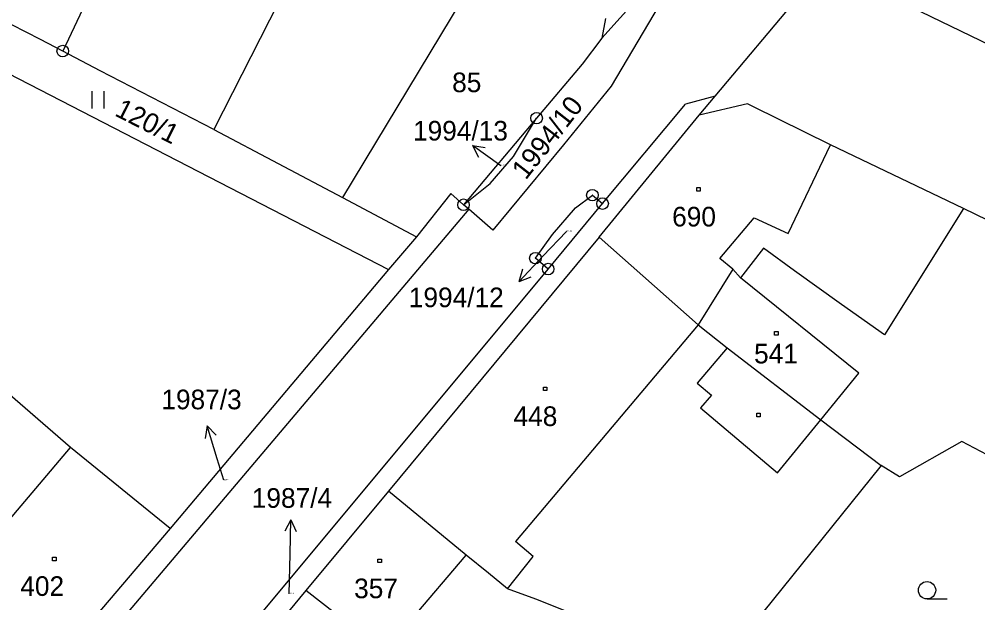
# Model space of a CAD drawing. Extents: x -795483 to -789093, y -1112258 to -1108741.
# Drawn here: x -791336.2 to -791253.2, y -1110487.2 to -1110436.6 of the extents above; entities that cross this region are included whole.
import ezdxf

# ---------------------------------------------------------------- set-up
doc = ezdxf.new("R2010")
doc.units = 0
for name, color, linetype in [('Komunikace', 7, 'Continuous'), ('Vrstva 1', 7, 'Continuous'), ('Vrstva 14', 7, 'Continuous'), ('Vrstva 15', 7, 'Continuous'), ('Vrstva 16', 7, 'Continuous'), ('Vrstva 2', 7, 'Continuous'), ('Vrstva 23', 7, 'Continuous'), ('Vrstva 25', 7, 'Continuous'), ('Vrstva 28', 7, 'Continuous')]:
    doc.layers.add(name, color=color, linetype=linetype)

msp = doc.modelspace()

# ---------------------------------------------------------------- linework, layer by layer
at = {"layer": 'Komunikace'}
for p, q in [((-791288.82, -1110455.02), (-791290.85, -1110457.16)), ((-791318.49, -1110476.56), (-791319.05, -1110474.71)), ((-791312.82, -1110486.39), (-791312.75, -1110482.97))]:
    msp.add_line(p, q, dxfattribs=at)
at = {"layer": 'Vrstva 1'}
for p, q in [((-791324.72, -1110423.15), (-791332.43, -1110439.39)), ((-791275.93, -1110443.29), (-791265.44, -1110430.77)), ((-791334.35, -1110438.39), (-791343.96, -1110433.48)), ((-791262.73, -1110433.75), (-791243.93, -1110442.84)), ((-791282.45, -1110434.6), (-791285.75, -1110438.28)), ((-791313.71, -1110435.13), (-791319.34, -1110446.18)), ((-791280.79, -1110435.42), (-791284.95, -1110442.42)), ((-791345.48, -1110437.02), (-791304.21, -1110458.31)), ((-791285.43, -1110436.56), (-791285.75, -1110438.28)), ((-791332.43, -1110439.39), (-791334.35, -1110438.39)), ((-791285.75, -1110438.28), (-791287.45, -1110440.52)), ((-791329.2, -1110441.09), (-791332.43, -1110439.39)), ((-791319.34, -1110446.18), (-791329.2, -1110441.09)), ((-791287.45, -1110440.52), (-791291.4, -1110445.2)), ((-791284.95, -1110442.42), (-791289.06, -1110447.5)), ((-791275.93, -1110443.29), (-791278.5, -1110443.98)), ((-791277.32, -1110444.95), (-791275.93, -1110443.29)), ((-791285.69, -1110452.6), (-791278.5, -1110443.98)), ((-791273.14, -1110443.96), (-791277.32, -1110444.95)), ((-791272.69, -1110444.18), (-791273.14, -1110443.96)), ((-791265.96, -1110447.5), (-791272.69, -1110444.18)), ((-791291.4, -1110445.2), (-791297.73, -1110452.7)), ((-791293.41, -1110448.51), (-791291.4, -1110445.2)), ((-791285.98, -1110455.52), (-791277.32, -1110444.95)), ((-791319.34, -1110446.18), (-791308.21, -1110452.07)), ((-791289.06, -1110447.5), (-791295.19, -1110454.91)), ((-791254.45, -1110453.03), (-791265.96, -1110447.5)), ((-791295.41, -1110450.86), (-791293.41, -1110448.51)), ((-791297.73, -1110452.7), (-791295.41, -1110450.86)), ((-791308.21, -1110452.07), (-791301.79, -1110455.47)), ((-791298.84, -1110451.73), (-791301.79, -1110455.47)), ((-791297.73, -1110452.7), (-791298.84, -1110451.73)), ((-791288.04, -1110452.96), (-791286.57, -1110451.87)), ((-791286.57, -1110451.87), (-791285.69, -1110452.6)), ((-791297.28, -1110453.09), (-791297.73, -1110452.7)), ((-791290.4, -1110458.27), (-791285.69, -1110452.6)), ((-791297.28, -1110453.09), (-791372.43, -1110541.87)), ((-791295.19, -1110454.91), (-791297.28, -1110453.09)), ((-791290.03, -1110455.29), (-791288.04, -1110452.96)), ((-791254.45, -1110453.03), (-791261.29, -1110463.96)), ((-791246.94, -1110456.67), (-791254.45, -1110453.03)), ((-791291.51, -1110457.33), (-791290.03, -1110455.29)), ((-791301.79, -1110455.47), (-791304.21, -1110458.31)), ((-791285.98, -1110455.52), (-791304.21, -1110477.5)), ((-791277.42, -1110463.11), (-791285.98, -1110455.52)), ((-791271.77, -1110456.45), (-791273.75, -1110459.03)), ((-791269.07, -1110458.43), (-791271.77, -1110456.45)), ((-791290.4, -1110458.27), (-791291.51, -1110457.33)), ((-791344.33, -1110522.99), (-791290.4, -1110458.27)), ((-791304.21, -1110458.31), (-791323.14, -1110480.73)), ((-791274.42, -1110458.28), (-791277.42, -1110463.11)), ((-791273.75, -1110459.03), (-791274.42, -1110458.28)), ((-791265.01, -1110461.34), (-791269.07, -1110458.43)), ((-791261.29, -1110463.96), (-791265.01, -1110461.34)), ((-791277.42, -1110463.11), (-791274.91, -1110465.1)), ((-791331.77, -1110473.71), (-791341.61, -1110465.17)), ((-791274.91, -1110465.1), (-791266.8, -1110471.33)), ((-791266.8, -1110471.33), (-791261.57, -1110475.29)), ((-791254.59, -1110473.21), (-791259.98, -1110476.25)), ((-791240.52, -1110480.61), (-791254.59, -1110473.21)), ((-791323.14, -1110480.73), (-791331.77, -1110473.71)), ((-791261.57, -1110475.29), (-791273.3, -1110489.84)), ((-791259.98, -1110476.25), (-791261.57, -1110475.29)), ((-791304.21, -1110477.5), (-791311.39, -1110486.1)), ((-791297.49, -1110483.03), (-791304.21, -1110477.5)), ((-791323.14, -1110480.73), (-791335.06, -1110494.73)), ((-791295.57, -1110484.61), (-791297.49, -1110483.03)), ((-791293.92, -1110485.97), (-791295.57, -1110484.61)), ((-791311.39, -1110486.1), (-791320.38, -1110496.93)), ((-791303.03, -1110492.56), (-791311.39, -1110486.1)), ((-791291.48, -1110486.84), (-791293.92, -1110485.97)), ((-791288.93, -1110487.85), (-791291.48, -1110486.84))]:
    msp.add_line(p, q, dxfattribs=at)
msp.add_lwpolyline([(-791296.24, -1110427.67), (-791295.02, -1110430.19), (-791308.21, -1110452.07)], dxfattribs=at)
at = {"layer": 'Vrstva 16'}
for p, q in [((-791294.51, -1110449.32), (-791296.953, -1110447.579)), ((-791296.953, -1110447.579), (-791296.429, -1110448.567)), ((-791296.953, -1110447.579), (-791295.849, -1110447.752)), ((-791290.85, -1110457.16), (-791292.918, -1110459.332)), ((-791292.918, -1110459.332), (-791292.591, -1110458.263)), ((-791292.918, -1110459.332), (-791291.867, -1110458.953)), ((-791319.914, -1110471.837), (-791320.104, -1110472.938)), ((-791319.05, -1110474.71), (-791319.914, -1110471.837)), ((-791319.914, -1110471.837), (-791319.147, -1110472.65)), ((-791312.689, -1110479.97), (-791313.209, -1110480.96)), ((-791312.75, -1110482.97), (-791312.689, -1110479.97)), ((-791312.689, -1110479.97), (-791312.209, -1110480.98))]:
    msp.add_line(p, q, dxfattribs=at)
at = {"layer": 'Vrstva 2'}
for p, q in [((-791269.63, -1110455.18), (-791265.96, -1110447.5)), ((-791275.54, -1110457.36), (-791272.56, -1110453.84)), ((-791272.56, -1110453.84), (-791269.63, -1110455.18)), ((-791274.42, -1110458.28), (-791275.54, -1110457.36)), ((-791263.49, -1110467.28), (-791273.75, -1110459.03)), ((-791277.42, -1110463.11), (-791293.24, -1110481.85)), ((-791274.91, -1110465.1), (-791277.49, -1110468.15)), ((-791266.8, -1110471.33), (-791263.49, -1110467.28)), ((-791277.49, -1110468.15), (-791276.27, -1110469.18)), ((-791276.27, -1110469.18), (-791277.2, -1110470.28)), ((-791277.2, -1110470.28), (-791270.54, -1110475.92)), ((-791270.54, -1110475.92), (-791266.8, -1110471.33)), ((-791341.25, -1110484.95), (-791331.77, -1110473.71)), ((-791291.69, -1110483.16), (-791293.24, -1110481.85)), ((-791302.25, -1110488.63), (-791297.49, -1110483.03)), ((-791293.92, -1110485.97), (-791291.69, -1110483.16))]:
    msp.add_line(p, q, dxfattribs=at)
at = {"layer": 'Vrstva 23'}
for p, q in [((-791329.87, -1110444.37), (-791329.87, -1110442.87)), ((-791328.87, -1110442.87), (-791328.87, -1110444.37)), ((-791257.6, -1110486.83), (-791255.85, -1110486.83))]:
    msp.add_line(p, q, dxfattribs=at)
msp.add_circle((-791257.6, -1110486.08), 0.75, dxfattribs=at)
at = {"layer": 'Vrstva 25'}
for p, q in [((-791277.54, -1110451.21), (-791277.24, -1110451.21)), ((-791277.54, -1110451.51), (-791277.54, -1110451.21)), ((-791277.24, -1110451.21), (-791277.24, -1110451.51)), ((-791277.24, -1110451.51), (-791277.54, -1110451.51)), ((-791270.8, -1110463.68), (-791270.5, -1110463.68)), ((-791270.8, -1110463.98), (-791270.8, -1110463.68)), ((-791270.5, -1110463.68), (-791270.5, -1110463.98)), ((-791270.5, -1110463.98), (-791270.8, -1110463.98)), ((-791290.81, -1110468.49), (-791290.51, -1110468.49)), ((-791290.81, -1110468.79), (-791290.81, -1110468.49)), ((-791290.51, -1110468.49), (-791290.51, -1110468.79)), ((-791290.51, -1110468.79), (-791290.81, -1110468.79)), ((-791272.34, -1110470.75), (-791272.04, -1110470.75)), ((-791272.34, -1110471.05), (-791272.34, -1110470.75)), ((-791272.04, -1110471.05), (-791272.34, -1110471.05)), ((-791272.04, -1110470.75), (-791272.04, -1110471.05)), ((-791333.31, -1110483.23), (-791333.01, -1110483.23)), ((-791333.31, -1110483.53), (-791333.31, -1110483.23)), ((-791333.01, -1110483.53), (-791333.31, -1110483.53)), ((-791333.01, -1110483.23), (-791333.01, -1110483.53)), ((-791305.14, -1110483.39), (-791304.84, -1110483.39)), ((-791305.14, -1110483.69), (-791305.14, -1110483.39)), ((-791304.84, -1110483.39), (-791304.84, -1110483.69)), ((-791304.84, -1110483.69), (-791305.14, -1110483.69))]:
    msp.add_line(p, q, dxfattribs=at)
at = {"layer": 'Vrstva 28'}
for centre, radius in [((-791332.43, -1110439.39), 0.5), ((-791332.43, -1110439.39), 0.01), ((-791291.4, -1110445.2), 0.5), ((-791291.4, -1110445.2), 0.01), ((-791286.57, -1110451.87), 0.5), ((-791286.57, -1110451.87), 0.01), ((-791285.69, -1110452.6), 0.5), ((-791297.73, -1110452.7), 0.5), ((-791297.73, -1110452.7), 0.01), ((-791285.69, -1110452.6), 0.01), ((-791291.51, -1110457.33), 0.5), ((-791291.51, -1110457.33), 0.01), ((-791290.4, -1110458.27), 0.5), ((-791290.4, -1110458.27), 0.01)]:
    msp.add_circle(centre, radius, dxfattribs=at)

# ---------------------------------------------------------------- texts
at = {"layer": 'Vrstva 14'}
for s, rotation, p in [('120/1', 333.2448, (-791328.014, -1110444.946)), ('1994/10', 51.94377, (-791292.34, -1110450.62))]:
    msp.add_text(s, height=1.7, rotation=rotation, dxfattribs=at).set_placement(p)
for s, p in [('1994/13', (-791294.51, -1110449.32)), ('1994/12', (-791288.82, -1110455.02)), ('1987/3', (-791318.49, -1110476.56)), ('1987/4', (-791312.82, -1110486.39))]:
    msp.add_text(s, height=0.1, dxfattribs=at).set_placement(p)
at = {"layer": 'Vrstva 15'}
for s, p in [('85', (-791298.713, -1110442.95)), ('690', (-791279.666, -1110454.58)), ('541', (-791272.572, -1110466.44)), ('448', (-791293.398, -1110471.86)), ('402', (-791336.102, -1110486.57)), ('357', (-791307.2, -1110486.77))]:
    msp.add_text(s, height=1.7, dxfattribs=at).set_placement(p)
at = {"layer": 'Vrstva 16'}
for s, p in [('1994/13', (-791302.102, -1110447.14)), ('1994/12', (-791302.464, -1110461.57)), ('1987/3', (-791323.89, -1110470.41)), ('1987/4', (-791316.06, -1110478.94))]:
    msp.add_text(s, height=1.7, dxfattribs=at).set_placement(p)

doc.saveas('drawing.dxf')
